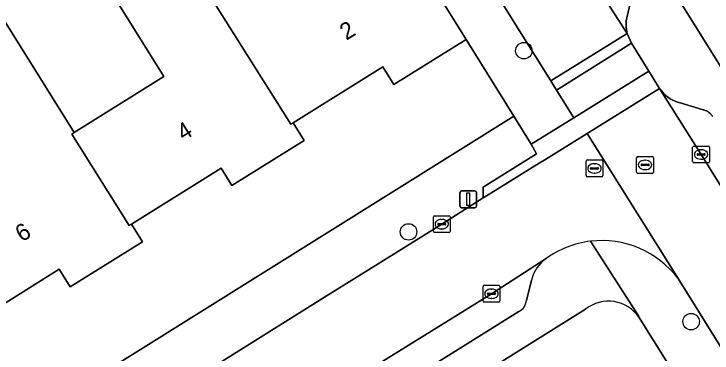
# Model space of a CAD drawing. Extents: x 158835 to 160077, y 386387 to 387778.
# Drawn here: x 159061.87 to 159103.26, y 387173.89 to 387194.01 of the extents above; entities that cross this region are included whole.
import ezdxf

# ---------------------------------------------------------------- set-up
doc = ezdxf.new("R2010")
doc.units = 0
for name, color, linetype in [('IMGEO_Boom', 7, 'Continuous'), ('IMGEO_Erf', 7, 'Continuous'), ('IMGEO_Kolk', 7, 'Continuous'), ('IMGEO_Lichtmast', 7, 'Continuous'), ('IMGEO_Muur', 7, 'Continuous'), ('IMGEO_Pand', 7, 'Continuous'), ('IMGEO_Pand_nummerreeks', 7, 'Continuous'), ('IMGEO_Parkeervlak_open', 7, 'Continuous'), ('IMGEO_Rijbaan_lokaal_open', 7, 'Continuous'), ('IMGEO_Rioolput', 7, 'Continuous'), ('IMGEO_Voetpad_open', 7, 'Continuous')]:
    doc.layers.add(name, color=color, linetype=linetype)

msp = doc.modelspace()

# ---------------------------------------------------------------- linework, layer by layer
at = {"layer": 'IMGEO_Boom'}
for centre in [(159092.105, 387191.834), (159085.265, 387181.079), (159102.02, 387175.755)]:
    msp.add_circle(centre, 0.489, dxfattribs=at)
at = {"layer": 'IMGEO_Erf'}
for points in [[(159092.033, 387209.677), (159105.563, 387188.033), (159121.887, 387161.898)], [(159058.064, 387198.782), (159065.437, 387186.972), (159070.763, 387190.297), (159061.937, 387204.434)], [(159016.017, 387140.742), (159091.517, 387187.954), (159088.679, 387192.498), (159084.396, 387189.826), (159083.74, 387190.878), (159078.423, 387187.56), (159079.079, 387186.508), (159074.797, 387183.836), (159074.162, 387184.854), (159068.845, 387181.536), (159069.495, 387180.493), (159065.213, 387177.821), (159064.562, 387178.864), (159059.253, 387175.552)], [(159095.763, 387176.497), (159086.84, 387170.925), (159076.329, 387164.36), (159078.989, 387160.107), (159080.684, 387161.168), (159082.811, 387157.767), (159084.93, 387154.378), (159083.234, 387153.318), (159085.365, 387149.911), (159087.061, 387150.971), (159089.165, 387147.605), (159091.306, 387144.181), (159089.611, 387143.121), (159091.726, 387139.739), (159093.421, 387140.799), (159095.524, 387137.437), (159097.667, 387134.01)], [(159128.1, 387129.289), (159098.935, 387175.998)]]:
    msp.add_lwpolyline(points, dxfattribs=at)
msp.add_arc((159097.121, 387174.796), 2.176, 33.5198, 128.5999, dxfattribs=at)
at = {"layer": 'IMGEO_Kolk'}
for p, q in [((159102.112, 387185.25), (159102.112, 387186.102)), ((159102.187, 387186.176), (159103.039, 387186.176)), ((159102.6, 387185.956), (159102.625, 387185.956)), ((159103.113, 387186.102), (159103.113, 387185.25)), ((159102.371, 387185.67), (159102.371, 387185.682)), ((159102.809, 387185.633), (159102.411, 387185.633)), ((159102.414, 387185.719), (159102.812, 387185.719)), ((159102.855, 387185.682), (159102.855, 387185.67)), ((159103.039, 387185.176), (159102.187, 387185.176)), ((159102.623, 387185.396), (159102.598, 387185.396)), ((159086.737, 387181.114), (159086.737, 387181.966)), ((159086.812, 387182.04), (159087.664, 387182.04)), ((159087.225, 387181.82), (159087.25, 387181.82)), ((159087.738, 387181.966), (159087.738, 387181.114)), ((159086.996, 387181.534), (159086.996, 387181.546)), ((159087.434, 387181.497), (159087.036, 387181.497)), ((159087.039, 387181.583), (159087.437, 387181.583)), ((159087.48, 387181.546), (159087.48, 387181.534)), ((159087.664, 387181.04), (159086.812, 387181.04)), ((159087.248, 387181.26), (159087.223, 387181.26)), ((159089.686, 387176.985), (159089.686, 387177.837)), ((159089.761, 387177.911), (159090.613, 387177.911)), ((159090.174, 387177.691), (159090.199, 387177.691)), ((159090.687, 387177.837), (159090.687, 387176.985)), ((159089.945, 387177.405), (159089.945, 387177.417)), ((159090.383, 387177.368), (159089.985, 387177.368)), ((159089.988, 387177.454), (159090.386, 387177.454)), ((159090.429, 387177.417), (159090.429, 387177.405)), ((159090.613, 387176.911), (159089.761, 387176.911)), ((159090.197, 387177.131), (159090.172, 387177.131))]:
    msp.add_line(p, q, dxfattribs=at)
for points in [[(159102.112, 387185.25), (159102.112, 387186.102)], [(159102.187, 387186.176), (159103.039, 387186.176)], [(159103.113, 387186.102), (159103.113, 387185.25)], [(159103.039, 387185.176), (159102.187, 387185.176)], [(159086.737, 387181.114), (159086.737, 387181.966)], [(159086.812, 387182.04), (159087.664, 387182.04)], [(159087.738, 387181.966), (159087.738, 387181.114)], [(159087.664, 387181.04), (159086.812, 387181.04)], [(159089.686, 387176.985), (159089.686, 387177.837)], [(159089.761, 387177.911), (159090.613, 387177.911)], [(159090.687, 387177.837), (159090.687, 387176.985)], [(159090.613, 387176.911), (159089.761, 387176.911)]]:
    msp.add_lwpolyline(points, dxfattribs=at)
for centre, radius, start, end in [((159102.189, 387186.1), 0.0765, 91.552, 178.448), ((159102.189, 387186.1), 0.0765, 91.552, 178.448), ((159103.037, 387186.1), 0.0765, 1.552, 88.448), ((159103.037, 387186.1), 0.0765, 1.552, 88.448), ((159102.411, 387185.679), 0.0403, 85.8775, 175.7526), ((159102.408, 387185.669), 0.0366, 178.938, 274.7102), ((159102.812, 387185.676), 0.043, 264.8664, 352.4533), ((159102.816, 387185.681), 0.0386, 1.7309, 96.639), ((159102.189, 387185.252), 0.0765, 181.552, 268.448), ((159102.189, 387185.252), 0.0765, 181.552, 268.448), ((159103.037, 387185.252), 0.0765, 271.552, 358.448), ((159103.037, 387185.252), 0.0765, 271.552, 358.448), ((159086.814, 387181.964), 0.0765, 91.552, 178.448), ((159086.814, 387181.964), 0.0765, 91.552, 178.448), ((159087.662, 387181.964), 0.0765, 1.552, 88.448), ((159087.662, 387181.964), 0.0765, 1.552, 88.448), ((159087.036, 387181.543), 0.0403, 85.8775, 175.7526), ((159087.033, 387181.533), 0.0366, 178.938, 274.7102), ((159087.437, 387181.54), 0.043, 264.8664, 352.4533), ((159087.441, 387181.545), 0.0386, 1.7309, 96.639), ((159086.814, 387181.116), 0.0765, 181.552, 268.448), ((159086.814, 387181.116), 0.0765, 181.552, 268.448), ((159087.662, 387181.116), 0.0765, 271.552, 358.448), ((159087.662, 387181.116), 0.0765, 271.552, 358.448), ((159089.763, 387177.835), 0.0765, 91.552, 178.448), ((159089.763, 387177.835), 0.0765, 91.552, 178.448), ((159090.611, 387177.835), 0.0765, 1.552, 88.448), ((159090.611, 387177.835), 0.0765, 1.552, 88.448), ((159089.985, 387177.414), 0.0403, 85.8775, 175.7526), ((159089.982, 387177.404), 0.0366, 178.938, 274.7102), ((159090.386, 387177.411), 0.043, 264.8664, 352.4533), ((159090.39, 387177.416), 0.0386, 1.7309, 96.639), ((159089.763, 387176.987), 0.0765, 181.552, 268.448), ((159089.763, 387176.987), 0.0765, 181.552, 268.448), ((159090.611, 387176.987), 0.0765, 271.552, 358.448), ((159090.611, 387176.987), 0.0765, 271.552, 358.448)]:
    msp.add_arc(centre, radius, start, end, dxfattribs=at)
for centre, major_axis, ratio, start_param, end_param in [((159102.599, 387185.676), (-0.387, 0.002), 0.722429, 4.712389, 7.853982), ((159102.624, 387185.676), (-0.39, 0.002), 0.717154, 1.570796, 4.712389), ((159087.224, 387181.54), (-0.387, 0.002), 0.722429, 4.712389, 7.853982), ((159087.249, 387181.54), (-0.39, 0.002), 0.717154, 1.570796, 4.712389), ((159090.173, 387177.411), (-0.387, 0.002), 0.722429, 4.712389, 7.853982), ((159090.198, 387177.411), (-0.39, 0.002), 0.717154, 1.570796, 4.712389)]:
    msp.add_ellipse(centre, major_axis=major_axis, ratio=ratio, start_param=start_param, end_param=end_param, dxfattribs=at)
at = {"layer": 'IMGEO_Lichtmast'}
for p, q in [((159088.411, 387183.516), (159089.201, 387183.516)), ((159089.201, 387183.516), (159088.411, 387183.516)), ((159088.311, 387182.616), (159088.311, 387183.416)), ((159088.311, 387183.416), (159088.311, 387182.616)), ((159089.301, 387183.416), (159089.301, 387182.616)), ((159089.301, 387182.616), (159089.301, 387183.416)), ((159089.201, 387182.516), (159088.411, 387182.516)), ((159088.411, 387182.516), (159089.201, 387182.516))]:
    msp.add_line(p, q, dxfattribs=at)
msp.add_lwpolyline([(159088.731, 387183.391), (159088.881, 387183.391), (159088.881, 387182.641), (159088.731, 387182.641), (159088.731, 387183.391)], dxfattribs=at)
for centre, start, end in [((159088.411, 387183.416), 90, 180), ((159088.411, 387183.416), 90, 180), ((159089.201, 387183.416), 0, 90), ((159089.201, 387183.416), 360, 90), ((159088.411, 387182.616), 180, 270), ((159088.411, 387182.616), 180, 270), ((159089.201, 387182.616), 270, 0), ((159089.201, 387182.616), 270, 0)]:
    msp.add_arc(centre, 0.1, start, end, dxfattribs=at)
at = {"layer": 'IMGEO_Muur'}
msp.add_lwpolyline([(159088.679, 387192.498), (159091.517, 387187.954)], dxfattribs=at)
at = {"layer": 'IMGEO_Pand'}
for points in [[(159075.734, 387213.268), (159075.646, 387213.41), (159075.375, 387213.239), (159075.551, 387212.96), (159071.535, 387210.422), (159078.863, 387198.671), (159073.531, 387195.346), (159073.395, 387195.261), (159078.287, 387187.475), (159078.423, 387187.56), (159083.74, 387190.878), (159084.396, 387189.826), (159088.679, 387192.498)], [(159068.845, 387181.536), (159074.162, 387184.854), (159074.797, 387183.836), (159079.079, 387186.508), (159078.423, 387187.56), (159078.287, 387187.475), (159073.395, 387195.261), (159073.531, 387195.346), (159066.203, 387207.097), (159061.937, 387204.434), (159070.763, 387190.297), (159065.437, 387186.972), (159065.301, 387186.887), (159068.709, 387181.451)], [(159058.064, 387198.782), (159056.611, 387201.109), (159052.345, 387198.446), (159059.662, 387186.727), (159054.337, 387183.402), (159054.201, 387183.317), (159059.117, 387175.467), (159059.253, 387175.552), (159064.562, 387178.864), (159065.213, 387177.821), (159069.495, 387180.493), (159068.845, 387181.536), (159068.709, 387181.451), (159065.301, 387186.887), (159065.437, 387186.972)]]:
    msp.add_lwpolyline(points, close=True, dxfattribs=at)
at = {"layer": 'IMGEO_Parkeervlak_open'}
msp.add_lwpolyline([(159091.296, 387207.167), (159089.764, 387206.209), (159094.097, 387199.296), (159098.23, 387192.847), (159098.213, 387192.914), (159098.181, 387193.085), (159098.165, 387193.259), (159098.164, 387193.433), (159098.179, 387193.607), (159098.209, 387193.779), (159098.503, 387195.075), (159098.518, 387195.167), (159098.524, 387195.259), (159098.522, 387195.352), (159098.512, 387195.444), (159098.493, 387195.535), (159098.467, 387195.624), (159098.433, 387195.71), (159098.391, 387195.792), (159098.373, 387195.823)], close=True, dxfattribs=at)
for points in [[(159103.297, 387187.933), (159103.249, 387188.001), (159103.195, 387188.063), (159103.136, 387188.121), (159103.071, 387188.173), (159103.003, 387188.219), (159102.93, 387188.259), (159102.854, 387188.292), (159102.776, 387188.319), (159102.741, 387188.328), (159101.303, 387188.759), (159101.275, 387188.767), (159101.106, 387188.823), (159100.943, 387188.894), (159100.787, 387188.979), (159100.639, 387189.077), (159100.501, 387189.189), (159100.373, 387189.312), (159100.257, 387189.447), (159100.153, 387189.591), (159102.608, 387185.676), (159113.156, 387168.75)], [(159093.424, 387179.5), (159090.182, 387177.412), (159074.638, 387167.753), (159057.1, 387156.769), (159039.749, 387145.915), (159023.941, 387136.06), (159021.266, 387134.36), (159021.595, 387134.552), (159021.946, 387134.699)], [(159092.252, 387177.004), (159092.556, 387178.221)], [(159024.996, 387134.602), (159041.476, 387144.89), (159048.502, 387149.28), (159091.807, 387176.365)]]:
    msp.add_lwpolyline(points, dxfattribs=at)
for centre, radius, start, end in [((159094.696, 387177.702), 2.202, 125.2927, 166.3813), ((159091.497, 387177.056), 0.757, 294.2022, 356.0911)]:
    msp.add_arc(centre, radius, start, end, dxfattribs=at)
at = {"layer": 'IMGEO_Rijbaan_lokaal_open'}
for points in [[(159075.02, 387224.703), (159079.058, 387218.124), (159083.855, 387210.546), (159081.898, 387209.307), (159081.72, 387209.194), (159093.699, 387190.044), (159093.862, 387190.145), (159098.23, 387192.847), (159094.097, 387199.296), (159089.764, 387206.209), (159089.168, 387207.161), (159087.662, 387209.555), (159086.175, 387211.919), (159082.229, 387218.18), (159081.692, 387219.033)], [(159101.246, 387178.309), (159095.851, 387186.92), (159093.183, 387185.263), (159093.171, 387185.256), (159089.98, 387183.281), (159089.686, 387183.094), (159087.235, 387181.54), (159083.621, 387179.294), (159080.443, 387177.304), (159074.192, 387173.39), (159070.998, 387171.415), (159070.598, 387171.161), (159064.311, 387167.216), (159061.126, 387165.228), (159055.704, 387161.843), (159054.683, 387161.192), (159051.497, 387159.204), (159045.127, 387155.222), (159041.941, 387153.237), (159035.598, 387149.268), (159032.407, 387147.264), (159025.941, 387143.234), (159022.752, 387141.221), (159020.45, 387139.768)], [(159074.638, 387167.753), (159090.182, 387177.412), (159093.424, 387179.5)]]:
    msp.add_lwpolyline(points, dxfattribs=at)
for points in [[(159098.49, 387192.273), (159098.23, 387192.847), (159093.862, 387190.145), (159093.699, 387190.044), (159094.045, 387189.492), (159094.206, 387189.593)], [(159099.52, 387190.611), (159098.49, 387192.273), (159094.206, 387189.593), (159094.045, 387189.492), (159095.067, 387187.846), (159095.231, 387187.948)], [(159102.608, 387185.676), (159100.153, 387189.591), (159095.851, 387186.92), (159101.246, 387178.309), (159109.051, 387165.756), (159115.179, 387155.878), (159119.526, 387158.595), (159113.156, 387168.75)]]:
    msp.add_lwpolyline(points, close=True, dxfattribs=at)
for centre, radius, start, end in [((159096.726, 387174.914), 5.653, 36.9157, 96.863), ((159096.736, 387174.896), 5.672, 96.9376, 125.7296)]:
    msp.add_arc(centre, radius, start, end, dxfattribs=at)
at = {"layer": 'IMGEO_Rioolput'}
for p, q in [((159098.865, 387185.555), (159099.717, 387185.555)), ((159095.793, 387184.422), (159095.793, 387185.274)), ((159095.868, 387185.348), (159096.72, 387185.348)), ((159096.281, 387185.128), (159096.306, 387185.128)), ((159096.794, 387185.274), (159096.794, 387184.422)), ((159098.79, 387184.629), (159098.79, 387185.481)), ((159099.278, 387185.335), (159099.303, 387185.335)), ((159099.791, 387185.481), (159099.791, 387184.629)), ((159096.052, 387184.842), (159096.052, 387184.854)), ((159096.49, 387184.805), (159096.092, 387184.805)), ((159096.095, 387184.891), (159096.493, 387184.891)), ((159096.536, 387184.854), (159096.536, 387184.842)), ((159099.049, 387185.049), (159099.049, 387185.061)), ((159099.487, 387185.012), (159099.089, 387185.012)), ((159099.092, 387185.098), (159099.49, 387185.098)), ((159099.301, 387184.775), (159099.276, 387184.775)), ((159099.533, 387185.061), (159099.533, 387185.049)), ((159096.72, 387184.348), (159095.868, 387184.348)), ((159096.304, 387184.568), (159096.279, 387184.568)), ((159099.717, 387184.555), (159098.865, 387184.555))]:
    msp.add_line(p, q, dxfattribs=at)
for points in [[(159098.865, 387185.555), (159099.717, 387185.555)], [(159095.793, 387184.422), (159095.793, 387185.274)], [(159095.868, 387185.348), (159096.72, 387185.348)], [(159096.794, 387185.274), (159096.794, 387184.422)], [(159098.79, 387184.629), (159098.79, 387185.481)], [(159099.791, 387185.481), (159099.791, 387184.629)], [(159096.72, 387184.348), (159095.868, 387184.348)], [(159099.717, 387184.555), (159098.865, 387184.555)]]:
    msp.add_lwpolyline(points, dxfattribs=at)
for centre, radius, start, end in [((159098.867, 387185.479), 0.0765, 91.552, 178.448), ((159098.867, 387185.479), 0.0765, 91.552, 178.448), ((159099.715, 387185.479), 0.0765, 1.552, 88.448), ((159099.715, 387185.479), 0.0765, 1.552, 88.448), ((159095.87, 387185.272), 0.0765, 91.552, 178.448), ((159095.87, 387185.272), 0.0765, 91.552, 178.448), ((159096.718, 387185.272), 0.0765, 1.552, 88.448), ((159096.718, 387185.272), 0.0765, 1.552, 88.448), ((159096.092, 387184.851), 0.0403, 85.8775, 175.7526), ((159096.089, 387184.841), 0.0366, 178.938, 274.7102), ((159096.493, 387184.848), 0.043, 264.8664, 352.4533), ((159096.497, 387184.853), 0.0386, 1.7309, 96.639), ((159099.089, 387185.058), 0.0403, 85.8775, 175.7526), ((159099.086, 387185.048), 0.0366, 178.938, 274.7102), ((159099.49, 387185.055), 0.043, 264.8664, 352.4533), ((159099.494, 387185.06), 0.0386, 1.7309, 96.639), ((159095.87, 387184.424), 0.0765, 181.552, 268.448), ((159095.87, 387184.424), 0.0765, 181.552, 268.448), ((159096.718, 387184.424), 0.0765, 271.552, 358.448), ((159096.718, 387184.424), 0.0765, 271.552, 358.448), ((159098.867, 387184.631), 0.0765, 181.552, 268.448), ((159098.867, 387184.631), 0.0765, 181.552, 268.448), ((159099.715, 387184.631), 0.0765, 271.552, 358.448), ((159099.715, 387184.631), 0.0765, 271.552, 358.448)]:
    msp.add_arc(centre, radius, start, end, dxfattribs=at)
for centre, major_axis, ratio, start_param, end_param in [((159096.28, 387184.848), (-0.387, 0.002), 0.722429, 4.712389, 7.853982), ((159096.305, 387184.848), (-0.39, 0.002), 0.717154, 1.570796, 4.712389), ((159099.277, 387185.055), (-0.387, 0.002), 0.722429, 4.712389, 7.853982), ((159099.302, 387185.055), (-0.39, 0.002), 0.717154, 1.570796, 4.712389)]:
    msp.add_ellipse(centre, major_axis=major_axis, ratio=ratio, start_param=start_param, end_param=end_param, dxfattribs=at)
at = {"layer": 'IMGEO_Voetpad_open'}
for points in [[(159105.563, 387188.033), (159092.033, 387209.677), (159091.098, 387211.176), (159089.329, 387214.01), (159086.64, 387218.318)], [(159075.734, 387213.268), (159088.679, 387192.498), (159091.517, 387187.954), (159092.543, 387186.279), (159095.067, 387187.846), (159094.045, 387189.492), (159093.699, 387190.044), (159081.72, 387209.194)], [(159098.503, 387195.075), (159098.209, 387193.779), (159098.179, 387193.607), (159098.164, 387193.433), (159098.165, 387193.259), (159098.181, 387193.085), (159098.213, 387192.914), (159098.23, 387192.847), (159098.49, 387192.273), (159099.52, 387190.611), (159100.153, 387189.591), (159100.257, 387189.447), (159100.373, 387189.312), (159100.501, 387189.189), (159100.639, 387189.077), (159100.787, 387188.979), (159100.943, 387188.894), (159101.106, 387188.823), (159101.275, 387188.767), (159101.303, 387188.759), (159102.741, 387188.328), (159102.776, 387188.319), (159102.854, 387188.292), (159102.93, 387188.259), (159103.003, 387188.219), (159103.071, 387188.173), (159103.136, 387188.121), (159103.195, 387188.063), (159103.249, 387188.001), (159103.297, 387187.933)], [(159020.45, 387139.768), (159022.752, 387141.221), (159025.941, 387143.234), (159032.407, 387147.264), (159035.598, 387149.268), (159041.941, 387153.237), (159045.127, 387155.222), (159051.497, 387159.204), (159054.683, 387161.192), (159055.704, 387161.843), (159061.126, 387165.228), (159064.311, 387167.216), (159070.598, 387171.161), (159070.998, 387171.415), (159074.192, 387173.39), (159080.443, 387177.304), (159083.621, 387179.294), (159087.235, 387181.54), (159089.686, 387183.094), (159089.682, 387183.741), (159092.857, 387185.711), (159092.543, 387186.279), (159091.517, 387187.954), (159016.017, 387140.742)], [(159096.051, 387180.526), (159098.894, 387176.097), (159098.935, 387175.998), (159128.1, 387129.289), (159128.897, 387128.013), (159128.914, 387127.985), (159134.38, 387119.23), (159135.688, 387117.136), (159138.894, 387112.002), (159140.608, 387109.256)], [(159098.935, 387175.998), (159098.894, 387176.097), (159096.051, 387180.526)], [(159092.556, 387178.221), (159092.252, 387177.004)], [(159119.888, 387148.372), (159117.406, 387152.34), (159116.825, 387153.274), (159115.522, 387155.326), (159115.179, 387155.878), (159109.051, 387165.756), (159101.246, 387178.309)], [(159023.943, 387131.646), (159034.582, 387138.29), (159042.565, 387143.276), (159042.707, 387143.364), (159049.302, 387147.483), (159075.057, 387163.566), (159076.329, 387164.36), (159086.84, 387170.925), (159095.763, 387176.497)], [(159091.807, 387176.365), (159048.502, 387149.28), (159049.091, 387148.417), (159042.029, 387144.005), (159041.476, 387144.89), (159024.996, 387134.602)]]:
    msp.add_lwpolyline(points, dxfattribs=at)
msp.add_lwpolyline([(159095.851, 387186.92), (159100.153, 387189.591), (159099.52, 387190.611), (159095.231, 387187.948), (159095.067, 387187.846), (159092.543, 387186.279), (159092.857, 387185.711), (159089.682, 387183.741), (159089.686, 387183.094), (159089.98, 387183.281), (159093.171, 387185.256), (159093.183, 387185.263)], close=True, dxfattribs=at)
for centre, radius, start, end in [((159096.726, 387174.914), 5.653, 36.9157, 96.863), ((159096.736, 387174.896), 5.672, 96.9376, 125.7296), ((159094.696, 387177.702), 2.202, 125.2927, 166.3813), ((159091.497, 387177.056), 0.757, 294.2022, 356.0911), ((159097.121, 387174.796), 2.176, 33.5198, 128.5999)]:
    msp.add_arc(centre, radius, start, end, dxfattribs=at)

# ---------------------------------------------------------------- texts
at = {"layer": 'IMGEO_Pand_nummerreeks'}
for s, rotation, p in [('2', 31.2803, (159081.576, 387192.422)), ('4', 32.1675, (159071.923, 387186.45)), ('6', 31.9596, (159062.345, 387180.451))]:
    msp.add_text(s, height=1, rotation=rotation, dxfattribs=at).set_placement(p)

doc.saveas('drawing.dxf')
